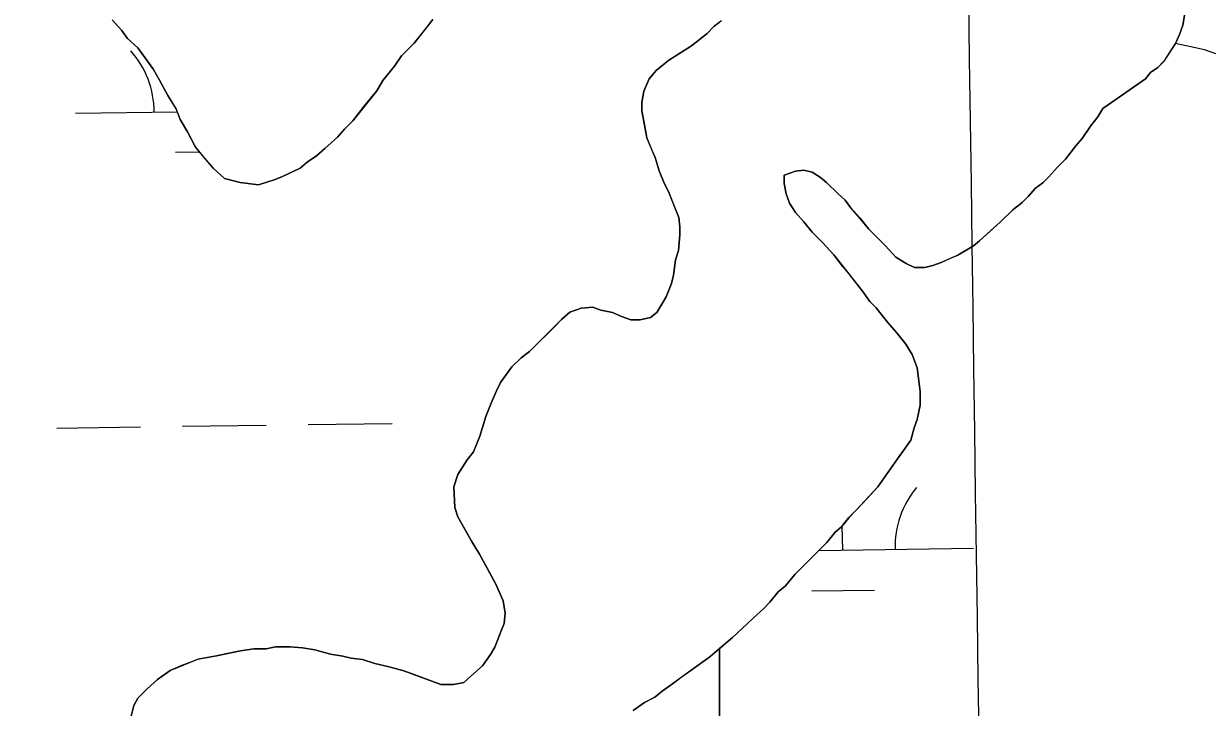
# Model space of a CAD drawing. Extents: x 3767014 to 3805179, y 361544 to 387384.
# Drawn here: x 3789372.5 to 3789824.3, y 372204.5 to 372465.4 of the extents above; entities that cross this region are included whole.
import ezdxf

# ---------------------------------------------------------------- set-up
doc = ezdxf.new("R2010")
doc.units = 0
for name, color, linetype in [('V-GRID-MAJR', 7, 'Continuous'), ('V-RIVR-EDGE', 7, 'Continuous'), ('V-TOPO-SHOR', 7, 'Continuous'), ('V-WETL-SWMP', 7, 'Continuous')]:
    doc.layers.add(name, color=color, linetype=linetype)

msp = doc.modelspace()

# ---------------------------------------------------------------- linework, layer by layer
at = {"layer": 'V-GRID-MAJR'}
msp.add_spline([(3789806.62, 367223.106), (3789722.043, 373279.937), (3789637.419, 379340.141), (3789552.795, 385400.346), (3789552.748, 385403.717)], degree=3, dxfattribs=at)
at = {"layer": 'V-RIVR-EDGE'}
msp.add_spline([(3785266.865, 377529.211), (3785342.8, 377494.248), (3785391.258, 377467.439), (3785439.72, 377442.249), (3785475.246, 377418.707), (3785525.316, 377389.469), (3785575.383, 377359.422), (3785621.413, 377331.811), (3785722.351, 377269.288), (3785796.661, 377231.094), (3785852.385, 377199.415), (3785928.324, 377166.069), (3785964.678, 377149.804), (3786028.506, 377124.576), (3786060.018, 377113.175), (3786092.316, 377092.068), (3786117.34, 377073.405), (3786135.083, 377053.143), (3786154.458, 377039.347), (3786176.258, 377024.735), (3786206.946, 377006.867), (3786256.211, 376979.248), (3786328.098, 376942.677), (3786374.949, 376919.917), (3786491.265, 376862.208), (3786553.467, 376833.749), (3786619.713, 376805.279), (3786729.589, 376759.718), (3786796.656, 376736.099), (3786845.136, 376718.187), (3786867.767, 376712.469), (3787003.51, 376661.992), (3787089.16, 376631.048), (3787163.496, 376603.367), (3787230.559, 376578.13), (3787257.223, 376568.359), (3787300.044, 376551.27), (3787354.992, 376532.533), (3787409.127, 376512.181), (3787544.074, 376466.558), (3787612.756, 376442.126), (3787657.197, 376425.841), (3787730.724, 376398.162), (3787781.63, 376380.244), (3787834.96, 376361.511), (3787891.524, 376341.961), (3787940, 376322.432), (3787998.976, 376297.215), (3788050.697, 376281.721), (3788117.768, 376259.719), (3788176.757, 376240.164), (3788221.198, 376223.879), (3788259.981, 376209.226), (3788406.252, 376164.383), (3788541.215, 376125.23), (3788606.67, 376104.041), (3788679.39, 376077.173), (3788748.889, 376055.974), (3788871.693, 376005.528), (3788969.454, 375966.467), (3789047.013, 375933.926), (3789119.723, 375903.014), (3789155.253, 375881.09), (3789182.716, 375867.274), (3789214.225, 375854.256), (3789257.04, 375834.74), (3789281.286, 375828.21), (3789303.105, 375821.686), (3789328.955, 375809.491), (3789367.724, 375789.177), (3789414.577, 375767.225), (3789468.708, 375745.255), (3789509.105, 375728.981), (3789555.157, 375710.266), (3789585.849, 375694.015), (3789620.578, 375675.328), (3789681.97, 375646.062), (3789753.859, 375610.3), (3789792.633, 375591.603), (3789842.712, 375566.408), (3789897.64, 375539.584), (3789938.019, 375516.03), (3789968.727, 375506.25), (3790004.289, 375497.265), (3790030.972, 375494.773), (3790047.128, 375487.455), (3790077.007, 375469.589), (3790124.633, 375433.077), (3790192.442, 375382.768), (3790252.165, 375332.478), (3790290.91, 375302.459), (3790337.741, 375271.611), (3790406.357, 375220.491), (3790469.329, 375175.855), (3790570.248, 375106.054), (3790647.751, 375050.868), (3790691.367, 375028.115), (3790744.667, 374997.251), (3790806.838, 374955.852), (3790873.863, 374915.249), (3790932, 374877.903), (3791002.231, 374825.97), (3791052.265, 374782.175), (3791082.927, 374753.793), (3791131.331, 374705.149), (3791170.05, 374664.616), (3791192.631, 374638.681), (3791220.891, 374620.01), (3791288.67, 374557.569), (3791322.577, 374533.223), (3791362.944, 374504.817), (3791396.042, 374480.473), (3791434.785, 374449.645), (3791482.407, 374411.517), (3791534.052, 374365.291), (3791646.192, 374254.216), (3791707.514, 374196.644), (3791738.968, 374161.791), (3791773.65, 374123.694), (3791803.497, 374092.888), (3791829.321, 374070.18), (3791830.912, 374059.662), (3791837.316, 374032.958), (3791849.409, 374017.562), (3791884.123, 373992.405), (3791930.977, 373971.262), (3791954.393, 373955.838), (3791993.134, 373924.202), (3792026.979, 373874.785), (3792047.912, 373836.722), (3792063.186, 373799.482), (3792086.509, 373746.857), (3792112.249, 373690.181), (3792141.261, 373648.864), (3792158.993, 373624.558), (3792177.552, 373607.528), (3792214.702, 373586.409), (3792255.083, 373563.665), (3792301.119, 373538.48), (3792346.34, 373510.871), (3792382.671, 373485.71), (3792422.225, 373455.689), (3792479.537, 373411.875), (3792548.144, 373356.711), (3792619.168, 373298.307), (3792672.431, 373252.077), (3792709.534, 373212.357), (3792750.656, 373162.113), (3792839.385, 373068.08), (3792888.572, 373008.92), (3792945.027, 372945.699), (3792999.062, 372884.91), (3793053.898, 372820.884), (3793149.89, 372720.363), (3793208.761, 372653.092), (3793261.195, 372598.777), (3793315.232, 372538.796), (3793358.792, 372493.399), (3793409.592, 372432.618), (3793462.809, 372367.787), (3793498.283, 372323.219), (3793536.997, 372280.26), (3793578.124, 372232.443), (3793604.724, 372196.792), (3793668.438, 372125.466), (3793703.128, 372090.604), (3793760.41, 372034.66), (3793806.384, 371984.404), (3793839.438, 371942.268), (3793939.427, 371823.136), (3793981.333, 371763.186), (3794029.674, 371688.662), (3794050.609, 371651.408), (3794073.177, 371620.62), (3794178.796, 371488.535), (3794237.625, 371404.28), (3794268.243, 371358.106), (3794301.293, 371314.353), (3794332.724, 371269.794), (3794395.613, 371192), (3794429.476, 371149.862), (3794472.201, 371093.953), (3794523.788, 371024.274), (3794601.175, 370922.181), (3794640.679, 370871.942), (3794687.421, 370805.509), (3794733.389, 370752.828), (3794829.339, 370635.323), (3794895.463, 370557.521), (3794959.948, 370470.826), (3795013.158, 370403.569), (3795070.394, 370329.023), (3795159.854, 370203.448), (3795225.98, 370126.454), (3795296.13, 370041.363), (3795379.18, 369940.065), (3795459.001, 369841.201), (3795508.163, 369772.337), (3795554.103, 369708.333), (3795661.315, 369566.538), (3795715.338, 369500.897), (3795762.105, 369444.169), (3795798.366, 369390.703), (3795915.247, 369234.327), (3795963.601, 369165.465), (3796028.082, 369077.153), (3796043.387, 369052.853), (3796054.672, 369037.459), (3796077.242, 369007.48), (3796148.213, 368927.239), (3796183.677, 368878.627), (3796226.382, 368814.631), (3796275.531, 368740.105), (3796314.222, 368688.25), (3796353.714, 368633.158), (3796401.268, 368567.533), (3796456.873, 368487.33), (3796513.292, 368409.551), (3796545.533, 368365.8), (3796626.113, 368246.716), (3796670.449, 368188.377), (3796704.298, 368140.578), (3796751.041, 368074.145), (3796787.308, 368023.105), (3796838.907, 367958.278), (3796844.528, 367942.09), (3796845.295, 367925.104), (3796846.094, 367921.059), (3796852.559, 367919.425), (3796863.071, 367918.59), (3796875.166, 367904.003), (3796903.398, 367874.01), (3796931.629, 367844.017), (3796952.579, 367812.424), (3796982.392, 367767.87), (3797007.371, 367730.606), (3797037.194, 367690.095), (3797062.185, 367657.684), (3797075.869, 367631.77), (3797095.223, 367609.078), (3797126.665, 367569.372), (3797156.484, 367527.244), (3797212.099, 367451.085), (3797254.808, 367388.706), (3797302.183, 367327.228)], degree=3, dxfattribs=at)
at = {"layer": 'V-TOPO-SHOR'}
for points in [[(3789406.304, 372466.873), (3789409.847, 372462.918), (3789412.208, 372459.756), (3789416.148, 372456.197), (3789418.117, 372453.428), (3789422.053, 372447.894), (3789424.412, 372443.942), (3789427.558, 372438.015), (3789430.706, 372432.876), (3789432.274, 372428.928), (3789435.029, 372424.185), (3789438.175, 372418.258), (3789442.111, 372413.513), (3789444.868, 372410.348), (3789449.201, 372406.394), (3789455.12, 372404.8), (3789462.222, 372403.998), (3789468.54, 372405.957), (3789471.307, 372407.135), (3789478.023, 372410.281), (3789480.792, 372412.642), (3789484.349, 372415.003), (3789487.511, 372417.76), (3789492.258, 372422.092), (3789495.027, 372425.243), (3789498.191, 372428.395), (3789502.545, 372433.913), (3789507.295, 372439.821), (3789509.67, 372443.766), (3789514.024, 372449.283), (3789516.795, 372453.223), (3789521.541, 372457.95), (3789524.707, 372461.89), (3789528.666, 372467.012)], [(3789638.905, 372466.474), (3789636.138, 372464.506), (3789633.37, 372461.749), (3789627.439, 372457.024), (3789621.907, 372453.483), (3789618.745, 372451.517), (3789614, 372447.579), (3789611.229, 372444.427), (3789609.246, 372439.694), (3789608.447, 372435.354), (3789608.441, 372432.196), (3789609.222, 372428.248), (3789610.393, 372421.93), (3789612.357, 372417.191), (3789613.535, 372414.424), (3789615.103, 372409.29), (3789617.068, 372404.548), (3789618.638, 372401.388), (3789620.209, 372397.438), (3789622.566, 372391.513), (3789622.953, 372387.96), (3789622.947, 372384.802), (3789622.54, 372378.881), (3789621.348, 372375.332), (3789620.545, 372369.413), (3789619.75, 372366.257), (3789617.766, 372361.129), (3789616.181, 372358.368), (3789614.2, 372355.216), (3789611.829, 372353.246), (3789607.88, 372352.466), (3789604.329, 372352.474), (3789600.778, 372353.666), (3789597.229, 372355.251), (3789592.889, 372356.05), (3789589.733, 372357.24), (3789585.389, 372356.855)], [(3789800.693, 372444.427), (3789802.672, 372446.793), (3789805.438, 372448.759), (3789807.81, 372451.122), (3789810.188, 372454.669), (3789812.166, 372457.823), (3789813.753, 372461.372), (3789814.945, 372464.923), (3789815.744, 372469.263)], [(3789833.469, 372451.859), (3789823.213, 372455.433), (3789812.166, 372457.823)], [(3789712.394, 372311.199), (3789713.584, 372314.352), (3789714.78, 372319.876), (3789714.792, 372325.008), (3789714.403, 372328.166), (3789713.625, 372334.089), (3789711.663, 372339.223), (3789709.301, 372343.176), (3789705.758, 372347.526), (3789702.215, 372351.481), (3789697.886, 372357.014), (3789695.52, 372359.388), (3789692.766, 372363.341), (3789689.618, 372367.295), (3789686.861, 372370.853), (3789684.5, 372373.622), (3789681.743, 372377.179), (3789677.412, 372381.924), (3789673.471, 372385.881), (3789670.324, 372389.834), (3789667.174, 372393.393), (3789664.813, 372396.95), (3789663.635, 372400.506), (3789662.855, 372404.454), (3789662.861, 372407.61), (3789667.205, 372409.181), (3789670.365, 372409.568), (3789673.521, 372408.773), (3789676.675, 372406.793), (3789679.038, 372404.815), (3789683.372, 372400.465), (3789686.128, 372398.089), (3789688.096, 372395.322), (3789691.641, 372391.368), (3789695.184, 372387.02), (3789698.729, 372383.458), (3789701.486, 372380.689), (3789705.424, 372376.339), (3789709.367, 372373.964), (3789712.521, 372372.378), (3789716.467, 372372.37), (3789719.627, 372373.153), (3789722.787, 372374.33), (3789726.343, 372375.901), (3789729.11, 372377.081), (3789735.036, 372380.62), (3789737.408, 372382.59), (3789741.76, 372386.526), (3789745.317, 372389.678), (3789750.065, 372394.405), (3789753.622, 372397.159), (3789755.996, 372399.523), (3789758.767, 372402.675), (3789761.533, 372404.643), (3789763.905, 372407.006), (3789767.071, 372410.551), (3789770.235, 372413.703), (3789774.192, 372418.825), (3789776.568, 372421.584), (3789779.734, 372426.315), (3789782.505, 372429.862), (3789784.485, 372433.014), (3789800.693, 372444.427)], [(3789585.389, 372356.855), (3789581.045, 372355.286), (3789577.881, 372352.527), (3789575.112, 372349.771), (3789571.948, 372346.621), (3789569.576, 372344.257), (3789565.62, 372340.317), (3789562.458, 372337.956), (3789558.898, 372334.411), (3789554.544, 372328.498), (3789552.959, 372325.344), (3789550.974, 372320.611), (3789548.99, 372315.485), (3789546.606, 372307.991), (3789545.416, 372304.835), (3789544.226, 372302.075), (3789541.851, 372298.923), (3789538.287, 372293.403), (3789536.698, 372288.671), (3789537.077, 372280.776), (3789538.252, 372277.22), (3789541.4, 372271.689), (3789543.366, 372268.131), (3789546.514, 372262.993), (3789549.264, 372257.856), (3789552.803, 372251.534), (3789555.554, 372245.212), (3789556.334, 372240.475), (3789555.931, 372236.528), (3789554.741, 372233.768), (3789552.361, 372227.458), (3789550.776, 372224.697), (3789547.608, 372220.362), (3789543.258, 372216.423), (3789540.491, 372214.062), (3789536.54, 372213.28), (3789531.805, 372213.29), (3789526.284, 372215.274), (3789520.76, 372217.261), (3789517.606, 372218.451), (3789512.083, 372220.04), (3789506.559, 372221.236), (3789501.827, 372222.825), (3789497.485, 372223.229), (3789494.329, 372224.025), (3789489.594, 372224.824), (3789483.677, 372226.415), (3789478.942, 372227.214), (3789474.205, 372227.62), (3789468.68, 372227.632), (3789465.126, 372226.85), (3789460.389, 372226.86), (3789455.257, 372226.08), (3789449.727, 372224.908), (3789446.174, 372224.126), (3789439.068, 372222.956), (3789436.301, 372221.779), (3789433.141, 372220.599), (3789428.402, 372218.637), (3789423.656, 372215.094), (3789419.702, 372211.549), (3789416.142, 372208.006), (3789414.557, 372205.245), (3789413.363, 372200.115)], [(3789605.201, 372203.269), (3789609.549, 372206.419), (3789613.502, 372208.383), (3789616.269, 372210.746), (3789620.221, 372213.501), (3789623.384, 372215.862), (3789627.731, 372219.012), (3789634.453, 372223.733), (3789638.01, 372226.884), (3789643.153, 372231.216), (3789648.689, 372236.336), (3789651.062, 372238.697), (3789655.017, 372242.242), (3789657.389, 372244.606), (3789660.555, 372248.546), (3789663.324, 372250.91), (3789666.885, 372255.243), (3789670.84, 372259.181), (3789676.378, 372264.697), (3789679.146, 372267.453), (3789682.313, 372271.394), (3789684.684, 372273.364), (3789687.455, 372276.909), (3789690.224, 372279.668), (3789694.576, 372284.394), (3789698.533, 372288.728), (3789702.49, 372294.245), (3789706.053, 372299.369), (3789708.429, 372302.521), (3789711.2, 372306.464), (3789712.394, 372311.199)]]:
    msp.add_lwpolyline(points, dxfattribs=at)
at = {"layer": 'V-WETL-SWMP'}
for p, q in [((3789815.74, 372469.261), (3789814.942, 372464.921)), ((3789813.75, 372461.371), (3789812.164, 372457.822)), ((3789814.942, 372464.921), (3789813.75, 372461.371)), ((3789812.164, 372457.822), (3789807.808, 372451.121)), ((3789805.435, 372448.757), (3789802.668, 372446.79)), ((3789807.808, 372451.121), (3789805.435, 372448.757)), ((3789800.69, 372444.425), (3789784.482, 372433.012)), ((3789802.668, 372446.79), (3789800.69, 372444.425)), ((3789392.319, 372431.295), (3789431.119, 372431.834)), ((3789782.502, 372429.859), (3789779.732, 372426.312)), ((3789784.482, 372433.012), (3789782.502, 372429.859)), ((3789779.732, 372426.312), (3789776.564, 372421.582)), ((3789776.564, 372421.582), (3789774.19, 372418.824)), ((3789430.53, 372416.393), (3789439.644, 372416.52)), ((3789774.19, 372418.824), (3789770.233, 372413.701)), ((3789770.233, 372413.701), (3789767.068, 372410.55)), ((3789662.857, 372407.609), (3789662.851, 372404.452)), ((3789667.202, 372409.179), (3789662.857, 372407.609)), ((3789670.361, 372409.567), (3789667.202, 372409.179)), ((3789673.517, 372408.771), (3789670.361, 372409.567)), ((3789676.671, 372406.791), (3789673.517, 372408.771)), ((3789679.035, 372404.813), (3789676.671, 372406.791)), ((3789763.903, 372407.004), (3789761.53, 372404.641)), ((3789767.068, 372410.55), (3789763.903, 372407.004)), ((3789662.851, 372404.452), (3789663.632, 372400.503)), ((3789683.368, 372400.462), (3789679.035, 372404.813)), ((3789758.763, 372402.673), (3789755.993, 372399.521)), ((3789761.53, 372404.641), (3789758.763, 372402.673)), ((3789663.632, 372400.503), (3789664.809, 372396.948)), ((3789686.126, 372398.088), (3789683.368, 372400.462)), ((3789688.093, 372395.321), (3789686.126, 372398.088)), ((3789755.993, 372399.521), (3789753.62, 372397.158)), ((3789664.809, 372396.948), (3789667.17, 372393.391)), ((3789667.17, 372393.391), (3789670.32, 372389.832)), ((3789691.638, 372391.366), (3789688.093, 372395.321)), ((3789750.062, 372394.402), (3789745.315, 372389.675)), ((3789753.62, 372397.158), (3789750.062, 372394.402)), ((3789670.32, 372389.832), (3789673.469, 372385.878)), ((3789695.181, 372387.017), (3789691.638, 372391.366)), ((3789745.315, 372389.675), (3789737.406, 372382.587)), ((3789673.469, 372385.878), (3789677.408, 372381.923)), ((3789701.483, 372380.688), (3789695.181, 372387.017)), ((3789677.408, 372381.923), (3789681.74, 372377.177)), ((3789705.421, 372376.338), (3789701.483, 372380.688)), ((3789735.034, 372380.618), (3789729.106, 372377.078)), ((3789737.406, 372382.587), (3789735.034, 372380.618)), ((3789681.74, 372377.177), (3789692.763, 372363.339)), ((3789709.364, 372373.962), (3789705.421, 372376.338)), ((3789729.106, 372377.078), (3789722.785, 372374.328)), ((3789712.518, 372372.376), (3789709.364, 372373.962)), ((3789716.465, 372372.368), (3789712.518, 372372.376)), ((3789719.625, 372373.151), (3789716.465, 372372.368)), ((3789722.785, 372374.328), (3789719.625, 372373.151)), ((3789692.763, 372363.339), (3789695.518, 372359.386)), ((3789695.518, 372359.386), (3789697.882, 372357.013)), ((3789697.882, 372357.013), (3789702.212, 372351.478)), ((3789702.212, 372351.478), (3789705.756, 372347.523)), ((3789705.756, 372347.523), (3789709.299, 372343.174)), ((3789709.299, 372343.174), (3789711.66, 372339.222)), ((3789711.66, 372339.222), (3789713.622, 372334.087)), ((3789713.622, 372334.087), (3789714.788, 372325.006)), ((3789714.788, 372325.006), (3789714.777, 372319.874)), ((3789714.777, 372319.874), (3789713.581, 372314.351)), ((3789433.139, 372311.78), (3789465.136, 372312.224)), ((3789481.134, 372312.446), (3789513.131, 372312.891)), ((3789713.581, 372314.351), (3789712.391, 372311.196)), ((3789385.144, 372311.113), (3789417.14, 372311.557)), ((3789712.391, 372311.196), (3789711.197, 372306.462)), ((3789711.197, 372306.462), (3789708.425, 372302.52)), ((3789706.05, 372299.367), (3789698.53, 372288.726)), ((3789708.425, 372302.52), (3789706.05, 372299.367)), ((3789698.53, 372288.726), (3789690.222, 372279.665)), ((3789687.453, 372276.907), (3789684.683, 372273.361)), ((3789690.222, 372279.665), (3789687.453, 372276.907)), ((3789682.31, 372271.392), (3789679.144, 372267.452)), ((3789684.683, 372273.361), (3789682.31, 372271.392)), ((3789685.15, 372264.534), (3789685.022, 372273.795)), ((3789679.144, 372267.452), (3789666.883, 372255.241)), ((3789676.087, 372264.408), (3789735.145, 372265.229)), ((3789666.883, 372255.241), (3789663.321, 372250.907)), ((3789660.553, 372248.544), (3789657.387, 372244.603)), ((3789663.321, 372250.907), (3789660.553, 372248.544)), ((3789673.366, 372248.938), (3789697.363, 372249.271)), ((3789657.387, 372244.603), (3789655.014, 372242.24)), ((3789655.014, 372242.24), (3789651.06, 372238.696)), ((3789648.686, 372236.333), (3789643.15, 372231.213)), ((3789651.06, 372238.696), (3789648.686, 372236.333)), ((3789643.15, 372231.213), (3789638.183, 372227.029)), ((3789638.183, 372227.029), (3789638.184, 371548.634))]:
    msp.add_line(p, q, dxfattribs=at)
for points in [[(3789528.665, 372467.013), (3789521.541, 372457.95), (3789516.795, 372453.223), (3789514.024, 372449.282), (3789509.67, 372443.765), (3789507.294, 372439.822), (3789498.192, 372428.395), (3789495.027, 372425.243), (3789492.258, 372422.092), (3789487.512, 372417.76), (3789484.349, 372415.003), (3789480.791, 372412.642), (3789478.023, 372410.28), (3789471.307, 372407.136), (3789468.541, 372405.958), (3789462.222, 372403.997), (3789455.119, 372404.801), (3789449.201, 372406.393), (3789444.868, 372410.349), (3789438.174, 372418.257), (3789435.028, 372424.184), (3789432.275, 372428.927), (3789430.705, 372432.877), (3789427.558, 372438.015), (3789424.412, 372443.942), (3789422.052, 372447.894), (3789416.149, 372456.196), (3789412.209, 372459.756), (3789409.847, 372462.919), (3789406.303, 372466.873)], [(3789627.439, 372457.025), (3789633.369, 372461.749), (3789636.138, 372464.506), (3789638.185, 372465.962)], [(3789413.363, 372200.116), (3789414.558, 372205.245), (3789416.142, 372208.005), (3789419.702, 372211.55), (3789423.657, 372215.094), (3789428.401, 372218.637), (3789439.067, 372222.956), (3789446.174, 372224.126), (3789455.257, 372226.08), (3789460.39, 372226.859), (3789465.126, 372226.849), (3789468.68, 372227.631), (3789474.206, 372227.62), (3789478.942, 372227.215), (3789483.677, 372226.416), (3789489.594, 372224.825), (3789494.329, 372224.025), (3789497.485, 372223.229), (3789501.826, 372222.826), (3789506.56, 372221.237), (3789512.083, 372220.041), (3789517.606, 372218.451), (3789531.805, 372213.29), (3789536.541, 372213.28), (3789540.49, 372214.061), (3789543.258, 372216.424), (3789547.608, 372220.362), (3789550.775, 372224.697), (3789552.36, 372227.457), (3789554.741, 372233.767), (3789555.931, 372236.528), (3789556.334, 372240.474), (3789555.554, 372245.212), (3789552.804, 372251.534), (3789546.513, 372262.993), (3789543.366, 372268.131), (3789538.253, 372277.22), (3789537.077, 372280.775), (3789536.698, 372288.67), (3789538.287, 372293.404), (3789541.851, 372298.922), (3789544.226, 372302.075), (3789545.416, 372304.835), (3789546.607, 372307.991), (3789548.99, 372315.485), (3789550.975, 372320.612), (3789552.958, 372325.345), (3789554.544, 372328.499), (3789558.898, 372334.411), (3789562.458, 372337.956), (3789565.62, 372340.318), (3789577.882, 372352.528), (3789581.045, 372355.285), (3789585.39, 372356.855), (3789589.733, 372357.24), (3789592.888, 372356.049), (3789597.229, 372355.251), (3789600.778, 372353.665), (3789604.328, 372352.473), (3789607.88, 372352.466), (3789611.829, 372353.247), (3789614.201, 372355.216), (3789616.181, 372358.369), (3789617.766, 372361.129), (3789619.75, 372366.256), (3789620.546, 372369.412), (3789621.348, 372375.331), (3789622.54, 372378.881), (3789622.947, 372384.801), (3789622.953, 372387.959), (3789622.566, 372391.512), (3789618.639, 372401.388), (3789617.067, 372404.549), (3789615.103, 372409.29), (3789613.535, 372414.424), (3789610.393, 372421.93), (3789608.441, 372432.197), (3789608.447, 372435.355), (3789609.246, 372439.695), (3789611.229, 372444.427), (3789613.999, 372447.579), (3789618.744, 372451.517), (3789627.439, 372457.025)], [(3789638.185, 371548.635), (3789638.185, 372227.031), (3789638.011, 372226.884), (3789634.452, 372223.733), (3789627.732, 372219.011), (3789620.221, 372213.5), (3789616.269, 372210.746), (3789613.501, 372208.383), (3789609.549, 372206.418), (3789605.201, 372203.269)]]:
    msp.add_lwpolyline(points, dxfattribs=at)
for centre, start, end in [((3789387.07, 372431.697), 0.02404, 41.5677), ((3789740.381, 372265.776), 140.02403, 181.56769)]:
    msp.add_arc(centre, 35.246, start, end, dxfattribs=at)

doc.saveas('drawing.dxf')
